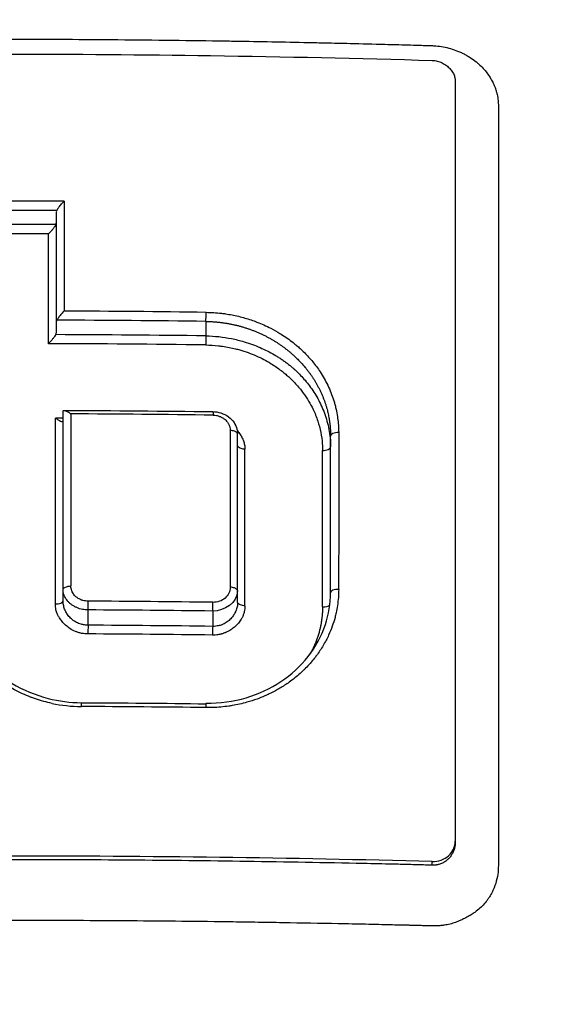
# Model space of a CAD drawing. Header units: millimetres. Extents: x 0 to 4378, y 0 to 2376.
# Tile 627 of 656: x 2251 to 2258, y 1886 to 1898. Entities that reach past the tile are written whole.
import ezdxf

# ---------------------------------------------------------------- set-up
doc = ezdxf.new("R2010")
doc.units = ezdxf.units.MM
doc.header["$LTSCALE"] = 0.2

# ---------------------------------------------------------------- blocks, each defined once
blk = doc.blocks.new('A$C1d6742d2')
for p, q in [((5.864, 1397.76), (5.864, 1387.81)), ((0.654, 1396.049), (0.654, 1394.616)), ((0.654, 1394.616), (0.654, 1394.47)), ((2.608, 1394.621), (2.608, 1394.432)), ((0.743, 1390.976), (0.743, 1393.453)), ((3.022, 1390.952), (3.022, 1393.152)), ((4.236, 1391.08), (4.236, 1393.124)), ((3.022, 1392.998), (3.022, 1392.998)), ((4.236, 1391.08), (4.236, 1391.08)), ((1.069, 1390.655), (1.069, 1390.855)), ((2.697, 1390.84), (2.697, 1390.64)), ((5.564, 1387.523), (5.564, 1387.571))]:
    blk.add_line(p, q)
for centre, major_axis, ratio, start_param, end_param in [((0, 1369.623), (71.394, 0), 0.372125, 1.560221, 1.58129), ((0.764, 1355.312), (0.003, -82.256), 0.000102, 4.192304, 4.212276), ((0, 1369.418), (71.374, 0), 0.37342, 1.561561, 1.579954), ((0.771, 1396.076), (0.115, 0.037), 0.504078, 2.672632, 2.969237), ((0, 1369.233), (71.379, 0), 0.373395, 1.561713, 1.579802), ((0.549, 1395.882), (-0.104, -0.033), 0.533333, 2.647864, 2.965881), ((0, 1369.026), (71.367, 0), 0.374672, 1.563044, 1.578471), ((0.547, 1355.341), (-0.002, -81.802), 0.000073, 2.067615, 2.087668), ((0.761, 1394.638), (-0.106, -0.032), 0.534845, 5.774668, 6.112164), ((-0.008, 1366.993), (74.054, 0), 0.373311, 1.535463, 1.561766), ((-0.009, 1367.167), (74.104, 0), 0.372312, 1.535446, 1.560481), ((2.607, 1394.692), (-0.0013, -0.1), 0.032768, 0.785866, 2.071688), ((0.551, 1394.447), (-0.102, -0.033), 0.539328, 2.617605, 2.960105), ((-0.007, 1366.804), (74, 0), 0.373584, 1.535443, 1.561938), ((2.61, 1394.361), (-0.0013, -0.1), 0.032736, 3.927458, 5.210002), ((-0.007, 1366.629), (73.954, 0), 0.374581, 1.535461, 1.563219), ((0.637, 1355.666), (0.002, 81.109), 0.000068, 5.162219, 5.195712), ((-0.006, 1365.165), (75.149, 0), 0.375192, 1.560824, 1.562166), ((-0.008, 1365.272), (75.713, 0), 0.371713, 1.535003, 1.559544), ((0.852, 1355.672), (-0.002, 81.489), 0.000086, 1.089253, 1.120097), ((2.946, 1355.77), (0.006, -81.126), 0.000235, 4.232855, 4.26109), ((4.336, 1393.124), (-0.1, 0), 0.46206, 4.655751, 6.283185), ((4.363, 1355.852), (0.005, -80.762), 0.000261, 4.232064, 4.260427), ((4.136, 1392.983), (0.1, 0), 0.461303, 4.65821, 6.283185), ((3.098, 1355.783), (-0.006, -80.673), 0.000244, 2.021281, 2.049611), ((4.109, 1355.843), (-0.006, -80.412), 0.000263, 2.021837, 2.050262), ((4.336, 1391.08), (-0.1, 0), 0.436724, 4.657047, 6.283185), ((0.643, 1390.976), (0.1, 0), 0.434803, 4.704098, 6.283185), ((1.069, 1390.917), (0.0005, 0.0787), 0.008619, 3.794049, 5.426652), ((-0.006, 1361.824), (78.262, 0), 0.372443, 1.536233, 1.557058), ((2.697, 1390.904), (-0.0012, -0.0789), 0.021575, 0.634828, 2.264639), ((4.136, 1390.938), (-0.1, 0), 0.4359, 1.517876, 2.695), ((-0.006, 1361.659), (-78.239, 0), 0.373196, 4.677843, 4.698658), ((1.069, 1390.591), (-0.0005, -0.0789), 0.008576, 3.771827, 5.397793), ((-0.005, 1361.457), (-78.138, 0), 0.37371, 4.677801, 4.698644), ((-0.005, 1361.294), (-78.115, 0), 0.374455, 4.677817, 4.69865), ((1.307, 1391.585), (-1.573, -1.47), 0.853044, 0.537943, 0.735368), ((2.609, 1389.539), (0.0012, 0.1), 0.030545, 6.283183, 6.379077), ((2.609, 1389.539), (0.0012, 0.1), 0.030545, 5.142209, 6.283183), ((-0.004, 1360.032), (-79.462, 0), 0.372056, 4.679455, 4.699986), ((5.564, 1387.846), (-0.297, 0.047), 0.914365, 1.715369, 3.286166)]:
    blk.add_ellipse(centre, major_axis=major_axis, ratio=ratio, start_param=start_param, end_param=end_param)
for points, knots in [([(3.068, 1409.103), (4.445, 1408.947), (5.82, 1408.689), (8.493, 1408.018), (9.811, 1407.602), (13.686, 1406.108), (16.132, 1404.807), (19.871, 1402.185), (21.266, 1401.024), (22.721, 1399.594), (22.884, 1399.43), (24.294, 1397.984), (25.43, 1396.606), (27.197, 1394.053), (27.883, 1392.917), (28.947, 1390.869), (29.359, 1389.976), (30.276, 1387.715), (30.729, 1386.325), (31.169, 1384.56), (31.251, 1384.208), (31.44, 1383.319), (31.538, 1382.783), (31.704, 1381.753), (31.78, 1381.212), (31.839, 1380.676)], [0.000006, 0.000006, 0.000006, 0.000006, 0.415915, 0.415915, 0.829157, 0.829157, 1.642303, 1.642303, 2.181975, 2.181975, 2.250978, 2.250978, 2.784949, 2.784949, 3.180899, 3.180899, 3.475323, 3.475323, 3.911917, 3.911917, 4.020234, 4.020234, 4.184358, 4.184358, 4.345765, 4.345765, 4.345765, 4.345765]), ([(3.068, 1406.326), (3.654, 1406.264), (4.237, 1406.184), (5.398, 1405.988), (5.976, 1405.872), (7.696, 1405.473), (8.824, 1405.138), (10.238, 1404.623), (10.551, 1404.503), (11.689, 1404.044), (12.5, 1403.672), (16.549, 1401.58), (19.429, 1399.301), (22.029, 1396.234), (22.301, 1395.898), (22.832, 1395.208), (23.087, 1394.859), (23.836, 1393.78), (24.302, 1393.032), (25.154, 1391.5), (25.54, 1390.716), (26.232, 1389.112), (26.536, 1388.295), (27.062, 1386.633), (27.284, 1385.784), (27.635, 1384.088), (27.765, 1383.245), (27.897, 1381.966), (27.93, 1381.533), (27.964, 1380.878), (27.972, 1380.663), (27.989, 1380.019), (27.989, 1379.591), (27.967, 1378.724), (27.945, 1378.283), (27.897, 1377.646), (27.88, 1377.449), (27.823, 1376.875), (27.775, 1376.489), (27.67, 1375.765), (27.614, 1375.422), (27.318, 1373.839), (26.993, 1372.611), (26.264, 1370.506), (25.902, 1369.621), (24.878, 1367.461), (24.156, 1366.21), (22.924, 1364.427), (22.489, 1363.849), (21.572, 1362.729), (21.088, 1362.184), (20.583, 1361.662)], [0.000007, 0.000007, 0.000007, 0.000007, 0.177121, 0.177121, 0.354236, 0.354236, 0.708781, 0.708781, 0.809982, 0.809982, 1.079447, 1.079447, 2.190962, 2.190962, 2.323103, 2.323103, 2.454893, 2.454893, 2.723503, 2.723503, 2.991439, 2.991439, 3.260082, 3.260082, 3.532073, 3.532073, 3.798573, 3.798573, 3.934249, 3.934249, 4.003836, 4.003836, 4.140094, 4.140094, 4.281027, 4.281027, 4.344095, 4.344095, 4.4675, 4.4675, 4.580149, 4.580149, 4.986965, 4.986965, 5.291419, 5.291419, 5.747573, 5.747573, 5.975445, 5.975445, 6.202843, 6.202843, 6.202843, 6.202843]), ([(20.255, 1361.965), (21.041, 1362.847), (22.267, 1364.338), (24.315, 1367.934), (25.034, 1369.587), (26.656, 1374.802), (26.84, 1378.17), (26.201, 1384.158), (25.258, 1387.347), (21.917, 1393.281), (19.728, 1395.828), (14.889, 1399.667), (12.404, 1401.07), (8.579, 1402.521), (7.385, 1402.886), (4.95, 1403.46), (3.697, 1403.67), (1.649, 1403.873), (0.83, 1403.919), (0.009, 1403.919)], [-6.298185, -6.298185, -6.298185, -6.298185, -5.62338, -5.62338, -5.107672, -5.107672, -4.04946, -4.04946, -2.934387, -2.934387, -1.887256, -1.887256, -1.012101, -1.012101, -0.630052, -0.630052, -0.246202, -0.246202, -0.000001, -0.000001, -0.000001, -0.000001]), ([(0.003, 1398.305), (0.232, 1398.305), (0.464, 1398.305), (0.92, 1398.303), (1.145, 1398.302), (1.607, 1398.298), (1.845, 1398.296), (2.316, 1398.29), (2.55, 1398.287), (2.851, 1398.283), (2.924, 1398.281), (3.152, 1398.278), (3.309, 1398.275), (3.627, 1398.269), (3.787, 1398.266), (4.02, 1398.261), (4.094, 1398.259), (4.275, 1398.255), (4.383, 1398.253), (4.642, 1398.246), (4.793, 1398.243), (5.042, 1398.236), (5.14, 1398.234), (5.292, 1398.229), (5.346, 1398.228), (5.409, 1398.226), (5.417, 1398.226), (5.453, 1398.224), (5.482, 1398.224), (5.525, 1398.223), (5.538, 1398.222), (5.572, 1398.221), (5.592, 1398.22), (5.644, 1398.215), (5.676, 1398.211), (5.739, 1398.199), (5.771, 1398.192), (5.834, 1398.173), (5.865, 1398.163), (5.904, 1398.147), (5.912, 1398.144), (5.936, 1398.133), (5.952, 1398.126), (5.967, 1398.118)], [0, 0, 0, 0, 0.015625, 0.015625, 0.0306624, 0.0306624, 0.0465812, 0.0465812, 0.0625, 0.0625, 0.0674467, 0.0674467, 0.0780176, 0.0780176, 0.0887218, 0.0887218, 0.09375, 0.09375, 0.1011986, 0.1011986, 0.1115892, 0.1115892, 0.1181477, 0.1181477, 0.1217302, 0.1217302, 0.1222453, 0.1222453, 0.1241141, 0.1241141, 0.125, 0.125, 0.1262746, 0.1262746, 0.1283971, 0.1283971, 0.1305853, 0.1305853, 0.1328507, 0.1328507, 0.133446, 0.133446, 0.1346715, 0.1346715, 0.1346715, 0.1346715]), ([(-5.558, 1398.028), (-4.594, 1398.056), (-3.628, 1398.077), (-1.772, 1398.104), (-0.886, 1398.11), (0.893, 1398.11), (1.779, 1398.104), (3.635, 1398.077), (4.6, 1398.056), (5.564, 1398.028)], [-1.113249, -1.113249, -1.113249, -1.113249, -0.823214, -0.823214, -0.556626, -0.556626, -0.29, -0.29, -0.000002, -0.000002, -0.000002, -0.000002]), ([(5.967, 1398.118), (5.967, 1398.118), (5.968, 1398.118), (5.983, 1398.11), (5.998, 1398.102), (6.028, 1398.085), (6.043, 1398.076), (6.085, 1398.05), (6.111, 1398.031), (6.137, 1398.01), (6.139, 1398.009), (6.151, 1397.998), (6.162, 1397.989), (6.192, 1397.962), (6.211, 1397.943), (6.246, 1397.905), (6.263, 1397.885), (6.294, 1397.845), (6.308, 1397.824), (6.325, 1397.797), (6.328, 1397.791), (6.342, 1397.766), (6.352, 1397.748), (6.365, 1397.72), (6.37, 1397.71), (6.379, 1397.688), (6.384, 1397.676), (6.393, 1397.65), (6.397, 1397.637), (6.404, 1397.611), (6.408, 1397.598), (6.414, 1397.571), (6.416, 1397.558), (6.42, 1397.537), (6.421, 1397.529), (6.424, 1397.509), (6.425, 1397.497), (6.426, 1397.484), (6.426, 1397.483), (6.426, 1397.482)], [0.13467149, 0.13467149, 0.13467149, 0.13467149, 0.13467577, 0.13467577, 0.13590742, 0.13590742, 0.13713858, 0.13713858, 0.13944233, 0.13944233, 0.13959007, 0.13959007, 0.140625, 0.140625, 0.14251844, 0.14251844, 0.14441188, 0.14441188, 0.14627888, 0.14627888, 0.14682819, 0.14682819, 0.1484375, 0.1484375, 0.1492622, 0.1492622, 0.15019852, 0.15019852, 0.15113299, 0.15113299, 0.15207899, 0.15207899, 0.15306689, 0.15306689, 0.15366753, 0.15366753, 0.15467987, 0.15467987, 0.15478892, 0.15478892, 0.15478892, 0.15478892]), ([(5.564, 1398.028), (5.586, 1398.027), (5.608, 1398.024), (5.629, 1398.019), (5.651, 1398.014), (5.672, 1398.006), (5.692, 1397.997), (5.712, 1397.987), (5.731, 1397.976), (5.748, 1397.963), (5.757, 1397.957), (5.766, 1397.95), (5.774, 1397.942), (5.788, 1397.929), (5.802, 1397.915), (5.813, 1397.899), (5.825, 1397.884), (5.835, 1397.868), (5.843, 1397.851), (5.85, 1397.835), (5.856, 1397.818), (5.859, 1397.801), (5.862, 1397.788), (5.864, 1397.774), (5.864, 1397.76)], [0, 0, 0, 0, 0.138995, 0.138995, 0.138995, 0.283573, 0.283573, 0.283573, 0.427879, 0.427879, 0.427879, 0.500515, 0.500515, 0.500515, 0.634198, 0.634198, 0.634198, 0.768956, 0.768956, 0.768956, 0.896936, 0.896936, 0.896936, 1, 1, 1, 1]), ([(6.426, 1397.482), (6.426, 1397.472), (6.427, 1397.463), (6.427, 1397.45), (6.427, 1397.446), (6.427, 1397.435), (6.427, 1397.427), (6.427, 1397.411), (6.427, 1397.402), (6.427, 1397.382), (6.427, 1397.371), (6.427, 1397.353), (6.427, 1397.347), (6.427, 1397.319), (6.427, 1397.297), (6.427, 1397.246), (6.427, 1397.216), (6.427, 1397.178), (6.427, 1397.168), (6.427, 1397.155), (6.427, 1397.152), (6.427, 1397.076), (6.427, 1397.002), (6.427, 1396.904), (6.427, 1396.879), (6.427, 1396.834), (6.427, 1396.814), (6.427, 1396.717), (6.427, 1396.638), (6.427, 1396.479), (6.427, 1396.4), (6.427, 1396.304), (6.427, 1396.284), (6.427, 1395.998), (6.427, 1395.723), (6.427, 1395.402), (6.427, 1395.364), (6.427, 1395.258), (6.427, 1395.189), (6.427, 1394.921), (6.427, 1394.718), (6.427, 1394.443), (6.427, 1394.371), (6.427, 1394.224), (6.427, 1394.148), (6.427, 1394.004), (6.427, 1393.935), (6.427, 1393.784), (6.427, 1393.693), (6.427, 1393.448), (6.427, 1393.294), (6.427, 1392.976), (6.427, 1392.813), (6.427, 1392.545), (6.427, 1392.442), (6.427, 1392.174), (6.427, 1392.009), (6.427, 1391.751), (6.427, 1391.659), (6.427, 1391.408), (6.427, 1391.247), (6.427, 1391.071), (6.427, 1391.058), (6.427, 1390.842), (6.427, 1390.636), (6.427, 1390.38), (6.427, 1390.334), (6.427, 1390.108), (6.427, 1389.926), (6.427, 1389.7), (6.427, 1389.658), (6.427, 1389.537), (6.427, 1389.455), (6.427, 1389.289), (6.427, 1389.204), (6.427, 1389.052), (6.427, 1388.984), (6.427, 1388.759), (6.427, 1388.594), (6.427, 1388.263), (6.427, 1388.097), (6.427, 1387.876), (6.427, 1387.821), (6.427, 1387.727), (6.427, 1387.689), (6.427, 1387.634), (6.427, 1387.617), (6.427, 1387.572), (6.427, 1387.544), (6.427, 1387.489), (6.426, 1387.462), (6.419, 1387.393), (6.412, 1387.353), (6.39, 1387.275), (6.377, 1387.237), (6.354, 1387.188), (6.348, 1387.175), (6.335, 1387.149), (6.327, 1387.135), (6.319, 1387.122)], [0.1547889, 0.1547889, 0.1547889, 0.1547889, 0.1556926, 0.1556926, 0.15625, 0.15625, 0.1571294, 0.1571294, 0.157985, 0.157985, 0.1588842, 0.1588842, 0.1593979, 0.1593979, 0.1609748, 0.1609748, 0.16303, 0.16303, 0.1637965, 0.1637965, 0.1640625, 0.1640625, 0.1698619, 0.1698619, 0.171875, 0.171875, 0.1734917, 0.1734917, 0.17959, 0.17959, 0.1858108, 0.1858108, 0.1875, 0.1875, 0.2102807, 0.2102807, 0.213324, 0.213324, 0.21875, 0.21875, 0.234375, 0.234375, 0.2394535, 0.2394535, 0.2447268, 0.2447268, 0.25, 0.25, 0.2579257, 0.2579257, 0.271009, 0.271009, 0.2844034, 0.2844034, 0.2926672, 0.2926672, 0.3055371, 0.3055371, 0.3125, 0.3125, 0.3245564, 0.3245564, 0.3255033, 0.3255033, 0.3404729, 0.3404729, 0.34375, 0.34375, 0.3564771, 0.3564771, 0.359375, 0.359375, 0.3647332, 0.3647332, 0.3702121, 0.3702121, 0.375, 0.375, 0.3873006, 0.3873006, 0.3994031, 0.3994031, 0.40346, 0.40346, 0.40625, 0.40625, 0.4075224, 0.4075224, 0.409563, 0.409563, 0.4116065, 0.4116065, 0.4146444, 0.4146444, 0.4175924, 0.4175924, 0.4185939, 0.4185939, 0.4197379, 0.4197379, 0.4197379, 0.4197379]), ([(0.66, 1396.069), (0.662, 1396.074), (0.665, 1396.079), (0.669, 1396.084), (0.672, 1396.09), (0.676, 1396.096), (0.681, 1396.102), (0.69, 1396.115), (0.7, 1396.129), (0.712, 1396.142), (0.726, 1396.159), (0.741, 1396.176), (0.756, 1396.189)], [0.00003785, 0.00003785, 0.00003785, 0.00003785, 0.00209057, 0.00209057, 0.00209057, 0.00440395, 0.00440395, 0.00440395, 0.00926791, 0.00926791, 0.00926791, 0.01517686, 0.01517686, 0.01517686, 0.01517686]), ([(0.649, 1395.884), (0.645, 1395.877), (0.64, 1395.869), (0.627, 1395.849), (0.619, 1395.839), (0.604, 1395.818), (0.595, 1395.808), (0.578, 1395.789), (0.569, 1395.779), (0.558, 1395.768), (0.556, 1395.766), (0.554, 1395.764)], [-0.0153351, -0.0153351, -0.0153351, -0.0153351, -0.01169492, -0.01169492, -0.00777767, -0.00777767, -0.00389692, -0.00389692, -0.00000009, -0.00000009, 0.00096779, 0.00096779, 0.00096779, 0.00096779]), ([(0.756, 1394.756), (0.754, 1394.754), (0.752, 1394.752), (0.737, 1394.738), (0.725, 1394.724), (0.702, 1394.697), (0.691, 1394.683), (0.678, 1394.664), (0.673, 1394.658), (0.666, 1394.647), (0.663, 1394.642), (0.661, 1394.637)], [-0.0157644, -0.0157644, -0.0157644, -0.0157644, -0.0149023, -0.0149023, -0.00948324, -0.00948324, -0.00441114, -0.00441114, -0.00209553, -0.00209553, -0.00007684, -0.00007684, -0.00007684, -0.00007684]), ([(2.61, 1394.74), (2.677, 1394.739), (2.743, 1394.735), (2.828, 1394.725), (2.846, 1394.723), (2.892, 1394.716), (2.921, 1394.711), (3.006, 1394.695), (3.063, 1394.682), (3.171, 1394.65), (3.224, 1394.633), (3.336, 1394.589), (3.396, 1394.562), (3.496, 1394.512), (3.536, 1394.489), (3.58, 1394.462), (3.584, 1394.459), (3.644, 1394.422), (3.697, 1394.384), (3.763, 1394.332), (3.778, 1394.319), (3.808, 1394.294), (3.823, 1394.281), (3.876, 1394.233), (3.914, 1394.195), (3.986, 1394.116), (4.02, 1394.074), (4.069, 1394.009), (4.085, 1393.986), (4.137, 1393.906), (4.17, 1393.849), (4.203, 1393.78), (4.207, 1393.771), (4.239, 1393.701), (4.263, 1393.638), (4.287, 1393.559), (4.291, 1393.544), (4.3, 1393.509), (4.305, 1393.49), (4.322, 1393.411), (4.331, 1393.351), (4.34, 1393.251), (4.342, 1393.21), (4.342, 1393.17)], [0, 0, 0, 0, 0.073254, 0.073254, 0.093194, 0.093194, 0.125, 0.125, 0.189042, 0.189042, 0.25, 0.25, 0.323419, 0.323419, 0.375001, 0.375001, 0.38152, 0.38152, 0.455164, 0.455164, 0.477845, 0.477845, 0.5, 0.5, 0.56152, 0.56152, 0.625001, 0.625001, 0.658058, 0.658058, 0.737761, 0.737761, 0.75, 0.75, 0.831034, 0.831034, 0.850773, 0.850773, 0.875, 0.875, 0.949878, 0.949878, 1, 1, 1, 1]), ([(0.648, 1394.448), (0.644, 1394.441), (0.638, 1394.432), (0.624, 1394.413), (0.615, 1394.402), (0.599, 1394.383), (0.592, 1394.374), (0.576, 1394.355), (0.568, 1394.346), (0.558, 1394.335), (0.556, 1394.333), (0.554, 1394.33)], [-0.01517213, -0.01517213, -0.01517213, -0.01517213, -0.01130508, -0.01130508, -0.00723728, -0.00723728, -0.00370364, -0.00370364, 0, 0, 0.00105534, 0.00105534, 0.00105534, 0.00105534]), ([(2.608, 1394.432), (2.664, 1394.431), (2.721, 1394.428), (2.833, 1394.416), (2.889, 1394.408), (2.998, 1394.385), (3.052, 1394.372), (3.144, 1394.345), (3.181, 1394.333), (3.283, 1394.295), (3.347, 1394.267), (3.441, 1394.22), (3.472, 1394.203), (3.517, 1394.177), (3.531, 1394.168), (3.559, 1394.151), (3.573, 1394.142), (3.601, 1394.123), (3.615, 1394.114), (3.642, 1394.094), (3.656, 1394.084), (3.682, 1394.064), (3.695, 1394.053), (3.721, 1394.033), (3.733, 1394.022), (3.749, 1394.009), (3.754, 1394.004), (3.759, 1394), (3.759, 1394), (3.777, 1393.983), (3.796, 1393.966), (3.835, 1393.928), (3.854, 1393.907), (3.894, 1393.864), (3.913, 1393.841), (3.952, 1393.792), (3.971, 1393.767), (4.008, 1393.714), (4.026, 1393.686), (4.06, 1393.629), (4.077, 1393.599), (4.108, 1393.537), (4.123, 1393.505), (4.15, 1393.44), (4.162, 1393.406), (4.185, 1393.337), (4.194, 1393.302), (4.211, 1393.231), (4.218, 1393.194), (4.229, 1393.12), (4.233, 1393.083), (4.236, 1393.024), (4.236, 1393.004), (4.236, 1392.983)], [0, 0, 0, 0, 0.0682669, 0.0682669, 0.1364061, 0.1364061, 0.2029005, 0.2029005, 0.25, 0.25, 0.3319787, 0.3319787, 0.375, 0.375, 0.3931201, 0.3931201, 0.4105948, 0.4105948, 0.4278919, 0.4278919, 0.4459188, 0.4459188, 0.4648012, 0.4648012, 0.4872356, 0.4872356, 0.4999993, 0.4999993, 0.5011981, 0.5011981, 0.5538546, 0.5538546, 0.6049551, 0.6049551, 0.6543357, 0.6543357, 0.7007447, 0.7007447, 0.7454038, 0.7454038, 0.7884112, 0.7884112, 0.8298861, 0.8298861, 0.8699511, 0.8699511, 0.9081398, 0.9081398, 0.945354, 0.945354, 0.9812254, 0.9812254, 1, 1, 1, 1]), ([(2.606, 1394.314), (2.662, 1394.313), (2.717, 1394.31), (2.773, 1394.303), (2.791, 1394.301), (2.809, 1394.299), (2.827, 1394.297), (2.884, 1394.288), (2.94, 1394.278), (2.995, 1394.264), (3.013, 1394.259), (3.032, 1394.255), (3.05, 1394.249), (3.124, 1394.228), (3.196, 1394.202), (3.266, 1394.172), (3.334, 1394.142), (3.399, 1394.107), (3.462, 1394.069), (3.507, 1394.041), (3.55, 1394.011), (3.591, 1393.979), (3.608, 1393.967), (3.624, 1393.954), (3.64, 1393.94), (3.655, 1393.928), (3.67, 1393.915), (3.685, 1393.902), (3.704, 1393.884), (3.723, 1393.866), (3.741, 1393.848), (3.777, 1393.812), (3.81, 1393.775), (3.842, 1393.736), (3.855, 1393.719), (3.868, 1393.702), (3.88, 1393.685), (3.93, 1393.618), (3.972, 1393.547), (4.008, 1393.473), (4.031, 1393.424), (4.052, 1393.373), (4.069, 1393.321), (4.085, 1393.272), (4.098, 1393.223), (4.108, 1393.173), (4.118, 1393.123), (4.124, 1393.073), (4.128, 1393.022), (4.13, 1392.994), (4.131, 1392.966), (4.131, 1392.937)], [0, 0, 0, 0, 0.069706, 0.069706, 0.069706, 0.092784, 0.092784, 0.092784, 0.164083, 0.164083, 0.164083, 0.188108, 0.188108, 0.188108, 0.284797, 0.284797, 0.284797, 0.379065, 0.379065, 0.379065, 0.446989, 0.446989, 0.446989, 0.474246, 0.474246, 0.474246, 0.499999, 0.499999, 0.499999, 0.53411, 0.53411, 0.53411, 0.601107, 0.601107, 0.601107, 0.629504, 0.629504, 0.629504, 0.741815, 0.741815, 0.741815, 0.817472, 0.817472, 0.817472, 0.888829, 0.888829, 0.888829, 0.959936, 0.959936, 0.959936, 1, 1, 1, 1]), ([(0.642, 1393.359), (0.643, 1393.359), (0.643, 1393.359), (0.652, 1393.353), (0.665, 1393.345), (0.691, 1393.33), (0.701, 1393.325), (0.721, 1393.316), (0.729, 1393.314), (0.738, 1393.313), (0.74, 1393.314), (0.742, 1393.316), (0.743, 1393.317), (0.743, 1393.32)], [-0.00010774, -0.00010774, -0.00010774, -0.00010774, 0, 0, 0.00313258, 0.00313258, 0.00538313, 0.00538313, 0.00810141, 0.00810141, 0.00939634, 0.00939634, 0.01059598, 0.01059598, 0.01059598, 0.01059598]), ([(0.743, 1393.453), (0.743, 1393.455), (0.743, 1393.456), (0.744, 1393.456), (0.745, 1393.459), (0.749, 1393.46), (0.753, 1393.46), (0.76, 1393.46), (0.771, 1393.457), (0.784, 1393.451), (0.793, 1393.447), (0.803, 1393.442), (0.813, 1393.436), (0.825, 1393.429), (0.835, 1393.421), (0.844, 1393.414)], [0, 0, 0, 0, 0.00105443, 0.00105443, 0.00105443, 0.00390422, 0.00390422, 0.00390422, 0.00841748, 0.00841748, 0.00841748, 0.01167124, 0.01167124, 0.01167124, 0.01536733, 0.01536733, 0.01536733, 0.01536733]), ([(2.699, 1393.443), (2.699, 1393.443), (2.699, 1393.443), (2.7, 1393.443), (2.701, 1393.437), (2.701, 1393.42), (2.702, 1393.41), (2.702, 1393.397)], [0.3897272, 0.3897272, 0.3897272, 0.3897272, 0.3927613, 0.3927613, 0.7428237, 0.7428237, 1, 1, 1, 1]), ([(2.699, 1393.443), (2.735, 1393.443), (2.77, 1393.437), (2.839, 1393.415), (2.873, 1393.398), (2.931, 1393.356), (2.956, 1393.329), (2.993, 1393.274), (3.006, 1393.246), (3.019, 1393.196), (3.022, 1393.174), (3.022, 1393.153)], [0, 0, 0, 0, 0.01064539, 0.01064539, 0.02174238, 0.02174238, 0.03262266, 0.03262266, 0.04239878, 0.04239878, 0.04929626, 0.04929626, 0.04929626, 0.04929626]), ([(2.702, 1393.397), (2.716, 1393.397), (2.731, 1393.396), (2.745, 1393.393), (2.76, 1393.391), (2.774, 1393.387), (2.787, 1393.382), (2.801, 1393.377), (2.814, 1393.37), (2.827, 1393.363), (2.839, 1393.355), (2.85, 1393.347), (2.86, 1393.339), (2.866, 1393.333), (2.872, 1393.327), (2.877, 1393.321), (2.886, 1393.312), (2.894, 1393.302), (2.9, 1393.291), (2.903, 1393.285), (2.906, 1393.28), (2.909, 1393.274), (2.915, 1393.262), (2.919, 1393.249), (2.922, 1393.236), (2.925, 1393.223), (2.926, 1393.211), (2.926, 1393.198)], [0, 0, 0, 0, 0.1253687, 0.1253687, 0.1253687, 0.25, 0.25, 0.25, 0.3788125, 0.3788125, 0.3788125, 0.5, 0.5, 0.5, 0.5739101, 0.5739101, 0.5739101, 0.6907226, 0.6907226, 0.6907226, 0.75, 0.75, 0.75, 0.8787061, 0.8787061, 0.8787061, 1, 1, 1, 1]), ([(3.022, 1393.152), (3.022, 1393.161), (3.014, 1393.17), (2.989, 1393.185), (2.973, 1393.191), (2.946, 1393.197), (2.936, 1393.198), (2.926, 1393.198)], [0, 0, 0, 0, 0.412348, 0.412348, 0.784046, 0.784046, 1, 1, 1, 1]), ([(3.019, 1393.192), (3.032, 1393.177), (3.045, 1393.162), (3.066, 1393.13), (3.076, 1393.114), (3.091, 1393.082), (3.098, 1393.066), (3.108, 1393.032), (3.112, 1393.015), (3.117, 1392.983), (3.118, 1392.967), (3.118, 1392.952)], [0.5649777, 0.5649777, 0.5649777, 0.5649777, 0.6587967, 0.6587967, 0.7500002, 0.7500002, 0.8357922, 0.8357922, 0.9223006, 0.9223006, 1, 1, 1, 1]), ([(3.118, 1392.952), (3.102, 1392.952), (3.084, 1392.956), (3.051, 1392.967), (3.036, 1392.976), (3.024, 1392.989), (3.022, 1392.994), (3.022, 1392.998)], [0, 0, 0, 0, 0.3623552, 0.3623552, 0.7952373, 0.7952373, 0.9998772, 0.9998772, 0.9998772, 0.9998772]), ([(0.743, 1391.125), (0.743, 1391.133), (0.752, 1391.142), (0.778, 1391.156), (0.794, 1391.162), (0.822, 1391.167), (0.833, 1391.168), (0.844, 1391.168)], [0, 0, 0, 0, 0.405959, 0.405959, 0.77162, 0.77162, 1, 1, 1, 1]), ([(1.07, 1390.969), (1.058, 1390.969), (1.046, 1390.97), (1.035, 1390.972), (1.023, 1390.973), (1.012, 1390.976), (1.001, 1390.979), (0.995, 1390.98), (0.99, 1390.982), (0.984, 1390.984), (0.969, 1390.99), (0.955, 1390.996), (0.942, 1391.005), (0.931, 1391.011), (0.921, 1391.019), (0.911, 1391.027), (0.898, 1391.038), (0.887, 1391.051), (0.878, 1391.064), (0.872, 1391.073), (0.866, 1391.082), (0.862, 1391.092), (0.857, 1391.101), (0.854, 1391.11), (0.851, 1391.12), (0.848, 1391.13), (0.846, 1391.139), (0.845, 1391.149), (0.845, 1391.155), (0.844, 1391.162), (0.844, 1391.168)], [0, 0, 0, 0, 0.100078, 0.100078, 0.100078, 0.198297, 0.198297, 0.198297, 0.25, 0.25, 0.25, 0.387298, 0.387298, 0.387298, 0.5, 0.5, 0.5, 0.651754, 0.651754, 0.651754, 0.75, 0.75, 0.75, 0.845235, 0.845235, 0.845235, 0.9381, 0.9381, 0.9381, 1, 1, 1, 1]), ([(-0.648, 1391.125), (-0.648, 1390.97), (-0.619, 1390.814), (-0.51, 1390.513), (-0.426, 1390.366), (-0.211, 1390.104), (-0.075, 1389.988), (0.221, 1389.81), (0.383, 1389.742), (0.689, 1389.664), (0.836, 1389.645), (0.981, 1389.644)], [0, 0, 0, 0, 0.0519129, 0.0519129, 0.1058774, 0.1058774, 0.1607479, 0.1607479, 0.2128245, 0.2128245, 0.2563612, 0.2563612, 0.2563612, 0.2563612]), ([(1.069, 1390.855), (1.056, 1390.855), (1.044, 1390.856), (1.032, 1390.857), (1.02, 1390.858), (1.007, 1390.86), (0.995, 1390.862), (0.983, 1390.865), (0.971, 1390.868), (0.959, 1390.871), (0.946, 1390.875), (0.934, 1390.88), (0.923, 1390.885), (0.91, 1390.89), (0.899, 1390.896), (0.887, 1390.902), (0.876, 1390.908), (0.865, 1390.915), (0.855, 1390.923), (0.849, 1390.927), (0.844, 1390.931), (0.838, 1390.935), (0.834, 1390.939), (0.83, 1390.942), (0.826, 1390.946), (0.817, 1390.954), (0.809, 1390.963), (0.801, 1390.972), (0.794, 1390.98), (0.787, 1390.99), (0.781, 1390.999), (0.775, 1391.008), (0.77, 1391.017), (0.765, 1391.027), (0.761, 1391.037), (0.757, 1391.047), (0.754, 1391.057), (0.75, 1391.067), (0.748, 1391.078), (0.746, 1391.089), (0.744, 1391.101), (0.743, 1391.112), (0.743, 1391.125)], [0, 0, 0, 0, 0.072606, 0.072606, 0.072606, 0.149301, 0.149301, 0.149301, 0.230263, 0.230263, 0.230263, 0.315259, 0.315259, 0.315259, 0.40358, 0.40358, 0.40358, 0.490841, 0.490841, 0.490841, 0.537829, 0.537829, 0.537829, 0.574896, 0.574896, 0.574896, 0.654778, 0.654778, 0.654778, 0.730359, 0.730359, 0.730359, 0.799784, 0.799784, 0.799784, 0.866209, 0.866209, 0.866209, 0.933104, 0.933104, 0.933104, 1, 1, 1, 1]), ([(2.611, 1389.639), (2.788, 1389.636), (2.967, 1389.66), (3.296, 1389.757), (3.45, 1389.829), (3.723, 1390.01), (3.845, 1390.121), (4.042, 1390.372), (4.12, 1390.515), (4.213, 1390.798), (4.236, 1390.939), (4.236, 1391.08)], [0, 0, 0, 0, 0.0531011, 0.0531011, 0.1044937, 0.1044937, 0.1561913, 0.1561913, 0.2088783, 0.2088783, 0.2563906, 0.2563906, 0.2563906, 0.2563906]), ([(4.342, 1391.123), (4.342, 1391.053), (4.336, 1390.982), (4.326, 1390.912), (4.321, 1390.881), (4.316, 1390.85), (4.309, 1390.819), (4.304, 1390.798), (4.299, 1390.778), (4.294, 1390.757), (4.273, 1390.679), (4.245, 1390.602), (4.211, 1390.527), (4.19, 1390.481), (4.166, 1390.435), (4.139, 1390.391), (4.113, 1390.345), (4.083, 1390.302), (4.052, 1390.259), (4.043, 1390.247), (4.033, 1390.234), (4.023, 1390.222), (3.988, 1390.177), (3.95, 1390.134), (3.909, 1390.093), (3.901, 1390.085), (3.892, 1390.076), (3.883, 1390.068), (3.868, 1390.053), (3.853, 1390.039), (3.837, 1390.025), (3.792, 1389.985), (3.745, 1389.947), (3.696, 1389.911), (3.657, 1389.884), (3.617, 1389.857), (3.575, 1389.833), (3.565, 1389.827), (3.555, 1389.821), (3.545, 1389.815), (3.509, 1389.795), (3.473, 1389.776), (3.435, 1389.758), (3.416, 1389.749), (3.397, 1389.74), (3.378, 1389.732), (3.344, 1389.717), (3.31, 1389.704), (3.276, 1389.691), (3.233, 1389.676), (3.189, 1389.661), (3.144, 1389.649), (3.081, 1389.631), (3.017, 1389.617), (2.951, 1389.606), (2.936, 1389.603), (2.922, 1389.601), (2.907, 1389.599), (2.837, 1389.589), (2.767, 1389.583), (2.696, 1389.581), (2.668, 1389.58), (2.641, 1389.58), (2.613, 1389.58)], [0, 0, 0, 0, 0.086535, 0.086535, 0.086535, 0.124961, 0.124961, 0.124961, 0.151074, 0.151074, 0.151074, 0.25, 0.25, 0.25, 0.31207, 0.31207, 0.31207, 0.375, 0.375, 0.375, 0.39351, 0.39351, 0.39351, 0.461179, 0.461179, 0.461179, 0.475398, 0.475398, 0.475398, 0.5, 0.5, 0.5, 0.570047, 0.570047, 0.570047, 0.625, 0.625, 0.625, 0.638241, 0.638241, 0.638241, 0.685239, 0.685239, 0.685239, 0.70908, 0.70908, 0.70908, 0.75, 0.75, 0.75, 0.801734, 0.801734, 0.801734, 0.874941, 0.874941, 0.874941, 0.891604, 0.891604, 0.891604, 0.969373, 0.969373, 0.969373, 1, 1, 1, 1]), ([(2.926, 1391.151), (2.926, 1391.125), (2.921, 1391.098), (2.897, 1391.05), (2.88, 1391.028), (2.837, 1390.992), (2.813, 1390.977), (2.758, 1390.958), (2.728, 1390.954), (2.699, 1390.954)], [0, 0, 0, 0, 0.24981, 0.24981, 0.50014, 0.50014, 0.749753, 0.749753, 1, 1, 1, 1]), ([(3.022, 1391.108), (3.022, 1391.116), (3.014, 1391.125), (2.989, 1391.139), (2.973, 1391.145), (2.946, 1391.15), (2.936, 1391.151), (2.926, 1391.151)], [0, 0, 0, 0, 0.412215, 0.412215, 0.783787, 0.783787, 1, 1, 1, 1]), ([(1.068, 1390.541), (1.054, 1390.541), (1.041, 1390.542), (1.015, 1390.544), (1.002, 1390.546), (0.987, 1390.549), (0.986, 1390.549), (0.969, 1390.552), (0.955, 1390.556), (0.928, 1390.565), (0.916, 1390.569), (0.879, 1390.585), (0.855, 1390.597), (0.813, 1390.625), (0.794, 1390.639), (0.759, 1390.67), (0.744, 1390.686), (0.717, 1390.719), (0.706, 1390.734), (0.688, 1390.762), (0.682, 1390.773), (0.669, 1390.799), (0.663, 1390.814), (0.655, 1390.838), (0.653, 1390.848), (0.647, 1390.871), (0.645, 1390.884), (0.643, 1390.909), (0.642, 1390.921), (0.642, 1390.933)], [0, 0, 0, 0, 0.059213, 0.059213, 0.119852, 0.119852, 0.126998, 0.126998, 0.195328, 0.195328, 0.252712, 0.252712, 0.37726, 0.37726, 0.486304, 0.486304, 0.594562, 0.594562, 0.686073, 0.686073, 0.750906, 0.750906, 0.826348, 0.826348, 0.875453, 0.875453, 0.940958, 0.940958, 1, 1, 1, 1]), ([(1.069, 1390.655), (1.053, 1390.655), (1.038, 1390.656), (1.023, 1390.659), (1.007, 1390.661), (0.992, 1390.664), (0.977, 1390.669), (0.966, 1390.672), (0.956, 1390.675), (0.946, 1390.679), (0.926, 1390.687), (0.907, 1390.697), (0.89, 1390.709), (0.872, 1390.72), (0.856, 1390.733), (0.841, 1390.748), (0.826, 1390.762), (0.812, 1390.778), (0.8, 1390.795), (0.79, 1390.81), (0.781, 1390.826), (0.773, 1390.842), (0.772, 1390.845), (0.771, 1390.847), (0.769, 1390.85), (0.761, 1390.868), (0.755, 1390.888), (0.751, 1390.907), (0.747, 1390.926), (0.744, 1390.945), (0.743, 1390.964), (0.743, 1390.968), (0.743, 1390.972), (0.743, 1390.976)], [0, 0, 0, 0, 0.087547, 0.087547, 0.087547, 0.178036, 0.178036, 0.178036, 0.2413198, 0.2413198, 0.2413198, 0.3647656, 0.3647656, 0.3647656, 0.4869088, 0.4869088, 0.4869088, 0.6096655, 0.6096655, 0.6096655, 0.718788, 0.718788, 0.718788, 0.7367009, 0.7367009, 0.7367009, 0.8582341, 0.8582341, 0.8582341, 0.9755769, 0.9755769, 0.9755769, 1, 1, 1, 1]), ([(3.022, 1390.952), (3.022, 1390.933), (3.02, 1390.914), (3.013, 1390.877), (3.007, 1390.858), (2.997, 1390.837), (2.996, 1390.833), (2.986, 1390.813), (2.977, 1390.797), (2.966, 1390.78), (2.964, 1390.778), (2.951, 1390.759), (2.937, 1390.744), (2.907, 1390.715), (2.89, 1390.702), (2.855, 1390.68), (2.837, 1390.67), (2.802, 1390.656), (2.785, 1390.651), (2.765, 1390.647), (2.761, 1390.646), (2.743, 1390.643), (2.729, 1390.641), (2.708, 1390.64), (2.703, 1390.64), (2.697, 1390.64)], [0, 0, 0, 0, 0.1153916, 0.1153916, 0.2350719, 0.2350719, 0.2595321, 0.2595321, 0.3711149, 0.3711149, 0.3859234, 0.3859234, 0.5119346, 0.5119346, 0.6373843, 0.6373843, 0.7606928, 0.7606928, 0.8603355, 0.8603355, 0.883548, 0.883548, 0.9668233, 0.9668233, 1, 1, 1, 1]), ([(3.118, 1390.909), (3.098, 1390.909), (3.076, 1390.914), (3.059, 1390.921), (3.039, 1390.929), (3.025, 1390.939), (3.023, 1390.95), (3.022, 1390.95), (3.022, 1390.951), (3.022, 1390.952)], [0, 0, 0, 0, 0.4451295, 0.4451295, 0.4451295, 0.9554518, 0.9554518, 0.9554518, 1, 1, 1, 1]), ([(3.118, 1390.909), (3.118, 1390.896), (3.118, 1390.883), (3.115, 1390.858), (3.113, 1390.845), (3.108, 1390.824), (3.106, 1390.816), (3.099, 1390.796), (3.095, 1390.783), (3.083, 1390.759), (3.077, 1390.746), (3.065, 1390.726), (3.059, 1390.718), (3.047, 1390.701), (3.04, 1390.692), (3.027, 1390.676), (3.02, 1390.668), (3.01, 1390.657), (3.006, 1390.654), (2.995, 1390.643), (2.988, 1390.636), (2.972, 1390.623), (2.964, 1390.617), (2.952, 1390.608), (2.948, 1390.605), (2.937, 1390.597), (2.928, 1390.592), (2.915, 1390.584), (2.91, 1390.581), (2.898, 1390.575), (2.891, 1390.571), (2.879, 1390.565), (2.874, 1390.563), (2.866, 1390.56), (2.862, 1390.558), (2.854, 1390.555), (2.849, 1390.553), (2.841, 1390.55), (2.838, 1390.549), (2.827, 1390.545), (2.819, 1390.543), (2.807, 1390.54), (2.804, 1390.539), (2.793, 1390.536), (2.784, 1390.534), (2.767, 1390.531), (2.759, 1390.53), (2.737, 1390.528), (2.722, 1390.527), (2.703, 1390.527), (2.699, 1390.527), (2.695, 1390.527)], [0, 0, 0, 0, 0.0955415, 0.0955415, 0.1917995, 0.1917995, 0.2504489, 0.2504489, 0.3457085, 0.3457085, 0.4379886, 0.4379886, 0.5009372, 0.5009372, 0.5684335, 0.5684335, 0.6239447, 0.6239447, 0.6511, 0.6511, 0.7034636, 0.7034636, 0.7503605, 0.7503605, 0.7710513, 0.7710513, 0.810572, 0.810572, 0.8327883, 0.8327883, 0.8598255, 0.8598255, 0.8762695, 0.8762695, 0.8881469, 0.8881469, 0.9023421, 0.9023421, 0.9115507, 0.9115507, 0.9308414, 0.9308414, 0.9381538, 0.9381538, 0.954731, 0.954731, 0.9690769, 0.9690769, 0.9934725, 0.9934725, 1, 1, 1, 1]), ([(0.599, 1389.634), (0.525, 1389.65), (0.453, 1389.67), (0.383, 1389.694), (0.373, 1389.697), (0.364, 1389.7), (0.355, 1389.703), (0.343, 1389.708), (0.33, 1389.712), (0.318, 1389.717), (0.247, 1389.744), (0.177, 1389.776), (0.11, 1389.811), (0.079, 1389.828), (0.048, 1389.845), (0.018, 1389.863), (0.015, 1389.866), (0.012, 1389.868), (0.008, 1389.87), (-0.031, 1389.894), (-0.068, 1389.919), (-0.104, 1389.946), (-0.144, 1389.975), (-0.183, 1390.006), (-0.22, 1390.039), (-0.228, 1390.046), (-0.236, 1390.053), (-0.244, 1390.06), (-0.28, 1390.094), (-0.315, 1390.128), (-0.349, 1390.165), (-0.382, 1390.201), (-0.413, 1390.238), (-0.443, 1390.277), (-0.448, 1390.284), (-0.454, 1390.291), (-0.459, 1390.299), (-0.489, 1390.339), (-0.516, 1390.381), (-0.542, 1390.424)], [0.1417191, 0.1417191, 0.1417191, 0.1417191, 0.2245257, 0.2245257, 0.2245257, 0.2352821, 0.2352821, 0.2352821, 0.2500001, 0.2500001, 0.2500001, 0.3353253, 0.3353253, 0.3353253, 0.3750004, 0.3750004, 0.3750004, 0.3795212, 0.3795212, 0.3795212, 0.4310028, 0.4310028, 0.4310028, 0.4875887, 0.4875887, 0.4875887, 0.5000005, 0.5000005, 0.5000005, 0.5571926, 0.5571926, 0.5571926, 0.6144663, 0.6144663, 0.6144663, 0.6250007, 0.6250007, 0.6250007, 0.6844931, 0.6844931, 0.6844931, 0.6844931]), ([(0.982, 1389.594), (0.982, 1389.619), (0.981, 1389.635), (0.981, 1389.641), (0.981, 1389.643), (0.981, 1389.644), (0.981, 1389.644)], [0, 0, 0, 0, 0.493318, 0.493318, 0.493318, 0.6248107, 0.6248107, 0.6248107, 0.6248107]), ([(5.864, 1387.81), (5.864, 1387.802), (5.864, 1387.794), (5.863, 1387.787), (5.863, 1387.781), (5.862, 1387.775), (5.861, 1387.77), (5.859, 1387.755), (5.855, 1387.741), (5.85, 1387.727), (5.846, 1387.713), (5.84, 1387.699), (5.833, 1387.686), (5.826, 1387.673), (5.818, 1387.66), (5.81, 1387.648), (5.801, 1387.635), (5.791, 1387.623), (5.781, 1387.612), (5.779, 1387.611), (5.778, 1387.609), (5.776, 1387.608), (5.774, 1387.606), (5.772, 1387.604), (5.771, 1387.602), (5.761, 1387.593), (5.752, 1387.585), (5.741, 1387.577), (5.732, 1387.571), (5.723, 1387.565), (5.713, 1387.559), (5.711, 1387.558), (5.709, 1387.557), (5.707, 1387.555), (5.692, 1387.547), (5.677, 1387.541), (5.661, 1387.536), (5.648, 1387.532), (5.635, 1387.528), (5.621, 1387.526), (5.617, 1387.525), (5.612, 1387.525), (5.608, 1387.524), (5.6, 1387.524), (5.592, 1387.523), (5.584, 1387.523), (5.579, 1387.523), (5.575, 1387.523), (5.571, 1387.523), (5.568, 1387.523), (5.566, 1387.523), (5.564, 1387.523)], [0.0000012, 0.0000012, 0.0000012, 0.0000012, 0.0542643, 0.0542643, 0.0542643, 0.0923438, 0.0923438, 0.0923438, 0.1917061, 0.1917061, 0.1917061, 0.2910681, 0.2910681, 0.2910681, 0.389772, 0.389772, 0.389772, 0.4886523, 0.4886523, 0.4886523, 0.5020529, 0.5020529, 0.5020529, 0.5188636, 0.5188636, 0.5188636, 0.600807, 0.600807, 0.600807, 0.6718393, 0.6718393, 0.6718393, 0.6885164, 0.6885164, 0.6885164, 0.7934268, 0.7934268, 0.7934268, 0.8803292, 0.8803292, 0.8803292, 0.908064, 0.908064, 0.908064, 0.9590356, 0.9590356, 0.9590356, 0.9866026, 0.9866026, 0.9866026, 1, 1, 1, 1]), ([(5.564, 1387.571), (3.714, 1387.618), (1.863, 1387.642), (-1.85, 1387.642), (-3.705, 1387.618), (-5.558, 1387.571)], [0, 0, 0, 0, 0.4995825, 0.4995825, 0.9999999, 0.9999999, 0.9999999, 0.9999999]), ([(5.564, 1387.523), (5.55, 1387.523), (5.537, 1387.524), (5.523, 1387.524), (5.46, 1387.526), (5.396, 1387.527), (5.333, 1387.529), (5.27, 1387.53), (5.206, 1387.532), (5.143, 1387.534), (5.08, 1387.535), (5.016, 1387.536), (4.953, 1387.538), (4.826, 1387.541), (4.699, 1387.544), (4.572, 1387.546), (4.065, 1387.557), (3.558, 1387.566), (3.05, 1387.573), (2.543, 1387.58), (2.035, 1387.585), (1.527, 1387.589), (1.019, 1387.593), (0.511, 1387.594), (0.003, 1387.594)], [0.0000001, 0.0000001, 0.0000001, 0.0000001, 0.0037017, 0.0037017, 0.0037017, 0.0208155, 0.0208155, 0.0208155, 0.0379293, 0.0379293, 0.0379293, 0.0550431, 0.0550431, 0.0550431, 0.0892707, 0.0892707, 0.0892707, 0.226181, 0.226181, 0.226181, 0.3630914, 0.3630914, 0.3630914, 0.500027, 0.500027, 0.500027, 0.500027]), ([(6.319, 1387.122), (6.308, 1387.105), (6.302, 1387.095), (6.293, 1387.082), (6.285, 1387.071), (6.277, 1387.06), (6.269, 1387.049), (6.252, 1387.028), (6.234, 1387.007), (6.214, 1386.987), (6.21, 1386.983), (6.205, 1386.979), (6.201, 1386.975), (6.181, 1386.956), (6.16, 1386.938), (6.138, 1386.921), (6.125, 1386.911), (6.111, 1386.902), (6.098, 1386.892), (6.081, 1386.881), (6.064, 1386.87), (6.047, 1386.86), (6.027, 1386.848), (6.007, 1386.837), (5.987, 1386.827), (5.978, 1386.823), (5.969, 1386.819), (5.961, 1386.814)], [0.41973786, 0.41973786, 0.41973786, 0.41973786, 0.42088252, 0.42088252, 0.42088252, 0.421875, 0.421875, 0.421875, 0.42382898, 0.42382898, 0.42382898, 0.4242454, 0.4242454, 0.4242454, 0.42613164, 0.42613164, 0.42613164, 0.42725417, 0.42725417, 0.42725417, 0.42860278, 0.42860278, 0.42860278, 0.43015815, 0.43015815, 0.43015815, 0.43081645, 0.43081645, 0.43081645, 0.43081645]), ([(5.961, 1386.814), (5.946, 1386.807), (5.931, 1386.801), (5.91, 1386.792), (5.905, 1386.79), (5.889, 1386.784), (5.879, 1386.78), (5.845, 1386.768), (5.82, 1386.76), (5.772, 1386.748), (5.749, 1386.743), (5.719, 1386.738), (5.712, 1386.738), (5.698, 1386.736), (5.688, 1386.735), (5.677, 1386.734), (5.677, 1386.734), (5.668, 1386.733), (5.659, 1386.732), (5.641, 1386.731), (5.631, 1386.731), (5.609, 1386.73), (5.596, 1386.73), (5.573, 1386.73), (5.562, 1386.73), (5.546, 1386.731), (5.539, 1386.731), (5.529, 1386.731), (5.52, 1386.731), (5.502, 1386.732), (5.493, 1386.732), (5.48, 1386.732), (5.477, 1386.732), (5.473, 1386.732), (5.473, 1386.732), (5.46, 1386.733), (5.44, 1386.733), (5.394, 1386.735), (5.368, 1386.735), (5.354, 1386.736), (5.334, 1386.736), (5.295, 1386.737), (5.284, 1386.737), (5.266, 1386.738), (5.261, 1386.738), (5.231, 1386.739), (5.194, 1386.739), (5.116, 1386.741), (5.075, 1386.742), (5.036, 1386.743), (5.028, 1386.743), (4.969, 1386.745), (4.918, 1386.746), (4.749, 1386.75), (4.633, 1386.752), (4.457, 1386.756), (4.397, 1386.757), (4.096, 1386.763), (3.856, 1386.767), (3.494, 1386.774), (3.37, 1386.775), (3.153, 1386.779), (3.06, 1386.78), (2.519, 1386.788), (2.072, 1386.792), (1.157, 1386.799), (0.689, 1386.801), (0.149, 1386.801), (0.076, 1386.802), (-0.202, 1386.802), (-0.41, 1386.801), (-0.826, 1386.8), (-1.035, 1386.799), (-1.368, 1386.797), (-1.494, 1386.797), (-1.829, 1386.794), (-2.036, 1386.792), (-2.334, 1386.789), (-2.428, 1386.788), (-2.757, 1386.784), (-2.997, 1386.781), (-3.442, 1386.774), (-3.646, 1386.771), (-4.081, 1386.763), (-4.313, 1386.759), (-4.651, 1386.752), (-4.755, 1386.749), (-4.874, 1386.747), (-4.888, 1386.746), (-4.962, 1386.745), (-5.021, 1386.743), (-5.111, 1386.741), (-5.13, 1386.741), (-5.174, 1386.74), (-5.197, 1386.739), (-5.241, 1386.738), (-5.251, 1386.738), (-5.263, 1386.738), (-5.264, 1386.738), (-5.292, 1386.737), (-5.318, 1386.737), (-5.369, 1386.735), (-5.394, 1386.735), (-5.435, 1386.734), (-5.452, 1386.734), (-5.479, 1386.733), (-5.49, 1386.733), (-5.501, 1386.733), (-5.502, 1386.733), (-5.514, 1386.732), (-5.522, 1386.732), (-5.54, 1386.732), (-5.547, 1386.732), (-5.554, 1386.731), (-5.555, 1386.731), (-5.561, 1386.731), (-5.565, 1386.731), (-5.575, 1386.731), (-5.58, 1386.731), (-5.591, 1386.731), (-5.597, 1386.731), (-5.621, 1386.73), (-5.64, 1386.731), (-5.662, 1386.733), (-5.666, 1386.733), (-5.674, 1386.734), (-5.679, 1386.734), (-5.704, 1386.737), (-5.724, 1386.74), (-5.765, 1386.747), (-5.785, 1386.751), (-5.826, 1386.761), (-5.846, 1386.767), (-5.884, 1386.78), (-5.903, 1386.787), (-5.926, 1386.796), (-5.929, 1386.797), (-5.933, 1386.799)], [0.4308165, 0.4308165, 0.4308165, 0.4308165, 0.4319529, 0.4319529, 0.4323771, 0.4323771, 0.4331191, 0.4331191, 0.4350247, 0.4350247, 0.436912, 0.436912, 0.4375, 0.4375, 0.4381682, 0.4381682, 0.438221, 0.438221, 0.4387409, 0.4387409, 0.4392978, 0.4392978, 0.4400193, 0.4400193, 0.4407618, 0.4407618, 0.4414062, 0.4414062, 0.4423686, 0.4423686, 0.4431151, 0.4431151, 0.443331, 0.443331, 0.4433594, 0.4433594, 0.4441985, 0.4441985, 0.4453125, 0.4453125, 0.4479274, 0.4479274, 0.4488405, 0.4488405, 0.4492187, 0.4492187, 0.4509218, 0.4509218, 0.4526843, 0.4526843, 0.453125, 0.453125, 0.4566024, 0.4566024, 0.4646253, 0.4646253, 0.46875, 0.46875, 0.4851605, 0.4851605, 0.4936128, 0.4936128, 0.5, 0.5, 0.5305013, 0.5305013, 0.5625, 0.5625, 0.5674377, 0.5674377, 0.5813991, 0.5813991, 0.5953856, 0.5953856, 0.6039167, 0.6039167, 0.6182676, 0.6182676, 0.625, 0.625, 0.6420973, 0.6420973, 0.65625, 0.65625, 0.671875, 0.671875, 0.6787717, 0.6787717, 0.6796875, 0.6796875, 0.6835937, 0.6835937, 0.6855469, 0.6855469, 0.6870922, 0.6870922, 0.6875, 0.6875, 0.6875436, 0.6875436, 0.6885743, 0.6885743, 0.6897281, 0.6897281, 0.6906377, 0.6906377, 0.691338, 0.691338, 0.6914062, 0.6914062, 0.6921197, 0.6921197, 0.6932165, 0.6932165, 0.6933594, 0.6933594, 0.6941767, 0.6941767, 0.6947694, 0.6947694, 0.6953125, 0.6953125, 0.6966803, 0.6966803, 0.6969329, 0.6969329, 0.6972656, 0.6972656, 0.6986933, 0.6986933, 0.7000829, 0.7000829, 0.7014726, 0.7014726, 0.702837, 0.702837, 0.703125, 0.703125, 0.703125, 0.703125])]:
    blk.add_open_spline(points, degree=3, knots=knots)
for points, weights, knots in [([(2.608, 1394.621), (2.688, 1394.62), (2.85, 1394.607), (3.17, 1394.537), (3.47, 1394.401), (3.718, 1394.216), (3.879, 1394.058), (4.062, 1393.819), (4.203, 1393.501), (4.236, 1393.238), (4.236, 1393.124)], [1.00000000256, 1.00000000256, 1.00000000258, 1.00000000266, 1.00000000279, 1.00000000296, 1.0000000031, 1.00000000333, 1.00000000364, 1.0000000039, 1.00000000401], [0, 0, 0, 0, 0.093193, 0.189042, 0.381519, 0.477845, 0.561519, 0.658057, 0.850773, 1, 1, 1, 1]), ([(4.131, 1390.894), (4.131, 1390.725), (4.096, 1390.557), (4.011, 1390.359), (3.99, 1390.318), (3.968, 1390.279)], [1, 0.999999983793, 0.999999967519, 0.999999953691, 0.999999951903, 0.999999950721], [0, 0, 0, 0, 0.2346353, 0.2346353, 0.2966355, 0.2966355, 0.2966355, 0.2966355])]:
    blk.add_rational_spline(points, weights, degree=3, knots=knots)
for points in [[(0.753, 1393.46), (1.402, 1393.457), (2.051, 1393.452), (2.699, 1393.443)], [(3.022, 1393.153), (3.022, 1393.153), (3.022, 1393.153), (3.022, 1393.152)], [(3.022, 1391.108), (3.022, 1390.944), (2.845, 1390.839), (2.697, 1390.84)], [(2.697, 1390.64), (2.696, 1390.613), (2.695, 1390.562), (2.695, 1390.527)], [(0.981, 1389.644), (0.981, 1389.644), (0.981, 1389.644), (0.981, 1389.644)], [(0.981, 1389.644), (1.524, 1389.641), (2.067, 1389.637), (2.61, 1389.63)]]:
    blk.add_open_spline(points, degree=3)

msp = doc.modelspace()

# ---------------------------------------------------------------- block references
msp.add_blockref('A$C1d6742d2', (2251.163, 499.915))

doc.saveas('drawing.dxf')
